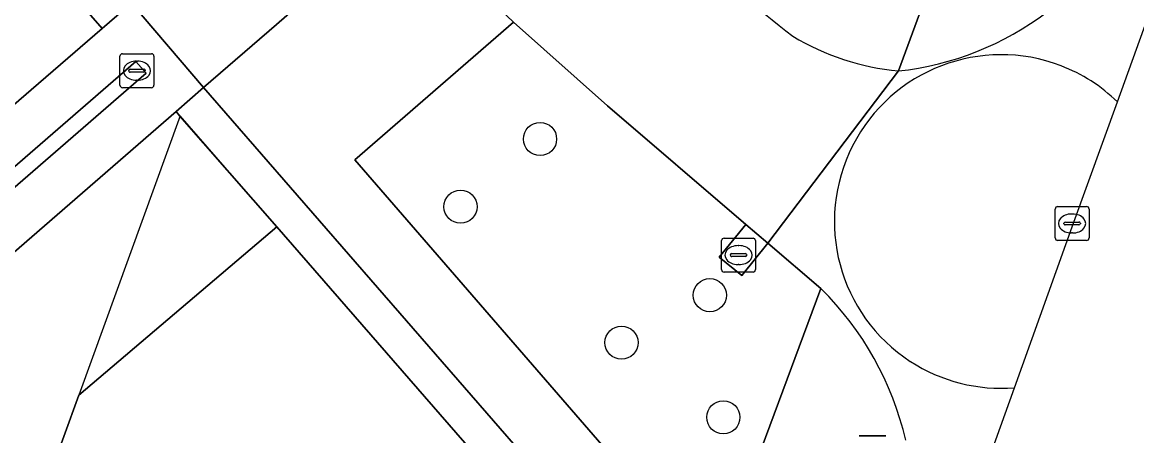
# Model space of a CAD drawing. Extents: x 155887 to 156869, y 383880 to 384678.
# Drawn here: x 156699.23 to 156732.07, y 384039.86 to 384052.04 of the extents above; entities that cross this region are included whole.
import ezdxf

# ---------------------------------------------------------------- set-up
doc = ezdxf.new("R2010")
doc.units = 0
for name, color, linetype in [('IMGEO_Boom', 7, 'Continuous'), ('IMGEO_Erf', 7, 'Continuous'), ('IMGEO_Groenvoorziening', 7, 'Continuous'), ('IMGEO_Kolk', 7, 'Continuous'), ('IMGEO_Lichtmast', 7, 'Continuous'), ('IMGEO_Pand', 7, 'Continuous'), ('IMGEO_Pand_overbouw', 7, 'Continuous'), ('IMGEO_Rijbaan_lokaal_open', 7, 'Continuous'), ('IMGEO_Rioolput', 7, 'Continuous'), ('IMGEO_Terreindeel_open', 7, 'Continuous'), ('IMGEO_Voetpad_open', 7, 'Continuous')]:
    doc.layers.add(name, color=color, linetype=linetype)

msp = doc.modelspace()

# ---------------------------------------------------------------- linework, layer by layer
at = {"layer": 'IMGEO_Boom'}
for centre in [(156714.49, 384048.6), (156712.148, 384046.606), (156719.491, 384043.997), (156716.89, 384042.6), (156719.89, 384040.4)]:
    msp.add_circle(centre, 0.489, dxfattribs=at)
at = {"layer": 'IMGEO_Erf'}
for points in [[(156698.108, 384055.866), (156699.314, 384054.479), (156701.592, 384051.857), (156702.45, 384052.606), (156666.669, 384093.809)], [(156696.47, 384028.869), (156700.897, 384041.049), (156706.733, 384046.01), (156703.875, 384049.275), (156703.764, 384049.407), (156662.126, 384013.26)]]:
    msp.add_lwpolyline(points, dxfattribs=at)
at = {"layer": 'IMGEO_Groenvoorziening'}
msp.add_lwpolyline([(156725.048, 384050.605), (156726.657, 384054.995)], dxfattribs=at)
msp.add_lwpolyline([(156722.765, 384044.191), (156721.201, 384045.532), (156720.431, 384044.579), (156719.768, 384045.12), (156720.556, 384046.085), (156716.478, 384049.583), (156713.711, 384052.04), (156709.035, 384047.988), (156719.633, 384035.754)], close=True, dxfattribs=at)
for centre, radius, start, end in [((156752.969, 384091.689), 50.671, 222.9572, 232.2349), ((156725.767, 384058.012), 7.442, 239.0172, 264.4557)]:
    msp.add_arc(centre, radius, start, end, dxfattribs=at)
at = {"layer": 'IMGEO_Kolk'}
for p, q in [((156702.188, 384051.113), (156703.04, 384051.113)), ((156702.113, 384050.187), (156702.113, 384051.039)), ((156702.601, 384050.893), (156702.626, 384050.893)), ((156703.114, 384051.039), (156703.114, 384050.187)), ((156702.372, 384050.607), (156702.372, 384050.619)), ((156702.81, 384050.57), (156702.412, 384050.57)), ((156702.415, 384050.656), (156702.813, 384050.656)), ((156702.856, 384050.619), (156702.856, 384050.607)), ((156702.624, 384050.333), (156702.599, 384050.333)), ((156703.04, 384050.113), (156702.188, 384050.113)), ((156719.837, 384044.753), (156719.837, 384045.605)), ((156719.912, 384045.679), (156720.764, 384045.679)), ((156720.838, 384045.605), (156720.838, 384044.753)), ((156720.139, 384045.222), (156720.537, 384045.222)), ((156720.325, 384045.459), (156720.35, 384045.459)), ((156720.096, 384045.173), (156720.096, 384045.185)), ((156720.534, 384045.136), (156720.136, 384045.136)), ((156720.348, 384044.899), (156720.323, 384044.899)), ((156720.58, 384045.185), (156720.58, 384045.173)), ((156720.764, 384044.679), (156719.912, 384044.679))]:
    msp.add_line(p, q, dxfattribs=at)
for points in [[(156702.188, 384051.113), (156703.04, 384051.113)], [(156702.113, 384050.187), (156702.113, 384051.039)], [(156703.114, 384051.039), (156703.114, 384050.187)], [(156703.04, 384050.113), (156702.188, 384050.113)], [(156719.837, 384044.753), (156719.837, 384045.605)], [(156719.912, 384045.679), (156720.764, 384045.679)], [(156720.838, 384045.605), (156720.838, 384044.753)], [(156720.764, 384044.679), (156719.912, 384044.679)]]:
    msp.add_lwpolyline(points, dxfattribs=at)
for centre, radius, start, end in [((156702.19, 384051.037), 0.0765, 91.552, 178.448), ((156702.19, 384051.037), 0.0765, 91.552, 178.448), ((156703.038, 384051.037), 0.0765, 1.552, 88.448), ((156703.038, 384051.037), 0.0765, 1.552, 88.448), ((156702.412, 384050.616), 0.0403, 85.8775, 175.7526), ((156702.409, 384050.606), 0.0366, 178.938, 274.7102), ((156702.813, 384050.613), 0.043, 264.8664, 352.4533), ((156702.817, 384050.618), 0.0386, 1.7309, 96.639), ((156702.19, 384050.189), 0.0765, 181.552, 268.448), ((156702.19, 384050.189), 0.0765, 181.552, 268.448), ((156703.038, 384050.189), 0.0765, 271.552, 358.448), ((156703.038, 384050.189), 0.0765, 271.552, 358.448), ((156719.914, 384045.603), 0.0765, 91.552, 178.448), ((156719.914, 384045.603), 0.0765, 91.552, 178.448), ((156720.762, 384045.603), 0.0765, 1.552, 88.448), ((156720.762, 384045.603), 0.0765, 1.552, 88.448), ((156720.136, 384045.182), 0.0403, 85.8775, 175.7526), ((156720.541, 384045.184), 0.0386, 1.7309, 96.639), ((156720.133, 384045.172), 0.0366, 178.938, 274.7102), ((156720.537, 384045.179), 0.043, 264.8664, 352.4533), ((156719.914, 384044.755), 0.0765, 181.552, 268.448), ((156719.914, 384044.755), 0.0765, 181.552, 268.448), ((156720.762, 384044.755), 0.0765, 271.552, 358.448), ((156720.762, 384044.755), 0.0765, 271.552, 358.448)]:
    msp.add_arc(centre, radius, start, end, dxfattribs=at)
for centre, major_axis, ratio, start_param, end_param in [((156702.6, 384050.613), (-0.387, 0.002), 0.722429, 4.712389, 7.853982), ((156702.625, 384050.613), (-0.39, 0.002), 0.717154, 1.570796, 4.712389), ((156720.324, 384045.179), (-0.387, 0.002), 0.722429, 4.712389, 7.853982), ((156720.349, 384045.179), (-0.39, 0.002), 0.717154, 1.570796, 4.712389)]:
    msp.add_ellipse(centre, major_axis=major_axis, ratio=ratio, start_param=start_param, end_param=end_param, dxfattribs=at)
at = {"layer": 'IMGEO_Lichtmast'}
for p, q in [((156723.887, 384039.858), (156724.677, 384039.858)), ((156724.677, 384039.858), (156723.887, 384039.858))]:
    msp.add_line(p, q, dxfattribs=at)
at = {"layer": 'IMGEO_Pand'}
for points in [[(156690.262, 384050.338), (156694.362, 384045.615), (156701.592, 384051.857), (156699.314, 384054.479), (156698.108, 384055.866), (156697.474, 384056.596)], [(156708.955, 384024.332), (156713.788, 384037.642), (156713.854, 384037.826), (156706.733, 384046.01), (156700.897, 384041.049), (156696.47, 384028.869)]]:
    msp.add_lwpolyline(points, close=True, dxfattribs=at)
at = {"layer": 'IMGEO_Pand_overbouw'}
msp.add_lwpolyline([(156700.897, 384041.049), (156706.733, 384046.01), (156703.889, 384049.282)], close=True, dxfattribs=at)
at = {"layer": 'IMGEO_Rijbaan_lokaal_open'}
for points in [[(156731.499, 384049.697), (156752.581, 384108.142), (156750.776, 384108.802), (156752.564, 384113.686), (156754.346, 384113.034), (156774.9, 384170.016), (156773.225, 384170.619), (156775.002, 384175.506), (156776.667, 384174.913), (156796.393, 384229.598)], [(156725.048, 384050.605), (156721.201, 384045.532), (156722.765, 384044.191)], [(156728.468, 384041.271), (156730.219, 384046.148), (156731.499, 384049.697)], [(156677.675, 383899.767), (156694.244, 383945.927), (156691.926, 383946.766), (156693.691, 383951.644), (156695.997, 383950.81), (156716.432, 384007.739), (156714.276, 384008.493), (156715.998, 384013.414), (156718.193, 384012.646), (156728.468, 384041.271)]]:
    msp.add_lwpolyline(points, dxfattribs=at)
for centre, radius, start, end in [((156724.109, 384059.341), 8.786, 276.1379, 307.2936), ((156728.077, 384046.17), 4.915, 68.9907, 236.9827), ((156728.077, 384046.17), 4.915, 68.9907, 236.9827), ((156728.077, 384046.17), 4.915, 45.859, 68.9849), ((156728.077, 384046.17), 4.915, 45.859, 68.9849), ((156716.343, 384037.667), 9.155, 12.9992, 45.4515), ((156728.077, 384046.17), 4.915, 236.9885, 274.5739), ((156728.077, 384046.17), 4.915, 236.9885, 274.5739)]:
    msp.add_arc(centre, radius, start, end, dxfattribs=at)
at = {"layer": 'IMGEO_Rioolput'}
for p, q in [((156729.665, 384045.685), (156729.665, 384046.537)), ((156729.74, 384046.611), (156730.592, 384046.611)), ((156730.666, 384046.537), (156730.666, 384045.685)), ((156730.153, 384046.391), (156730.178, 384046.391)), ((156729.924, 384046.105), (156729.924, 384046.117)), ((156730.362, 384046.068), (156729.964, 384046.068)), ((156729.967, 384046.154), (156730.365, 384046.154)), ((156730.408, 384046.117), (156730.408, 384046.105)), ((156730.592, 384045.611), (156729.74, 384045.611)), ((156730.176, 384045.831), (156730.151, 384045.831))]:
    msp.add_line(p, q, dxfattribs=at)
for points in [[(156729.665, 384045.685), (156729.665, 384046.537)], [(156729.74, 384046.611), (156730.592, 384046.611)], [(156730.666, 384046.537), (156730.666, 384045.685)], [(156730.592, 384045.611), (156729.74, 384045.611)]]:
    msp.add_lwpolyline(points, dxfattribs=at)
for centre, radius, start, end in [((156729.742, 384046.535), 0.0765, 91.552, 178.448), ((156729.742, 384046.535), 0.0765, 91.552, 178.448), ((156730.59, 384046.535), 0.0765, 1.552, 88.448), ((156730.59, 384046.535), 0.0765, 1.552, 88.448), ((156729.964, 384046.114), 0.0403, 85.8775, 175.7526), ((156729.961, 384046.104), 0.0366, 178.938, 274.7102), ((156730.365, 384046.111), 0.043, 264.8664, 352.4533), ((156730.369, 384046.116), 0.0386, 1.7309, 96.639), ((156729.742, 384045.687), 0.0765, 181.552, 268.448), ((156729.742, 384045.687), 0.0765, 181.552, 268.448), ((156730.59, 384045.687), 0.0765, 271.552, 358.448), ((156730.59, 384045.687), 0.0765, 271.552, 358.448)]:
    msp.add_arc(centre, radius, start, end, dxfattribs=at)
for centre, major_axis, ratio, start_param, end_param in [((156730.152, 384046.111), (-0.387, 0.002), 0.722429, 4.712389, 7.853982), ((156730.177, 384046.111), (-0.39, 0.002), 0.717154, 1.570796, 4.712389)]:
    msp.add_ellipse(centre, major_axis=major_axis, ratio=ratio, start_param=start_param, end_param=end_param, dxfattribs=at)
at = {"layer": 'IMGEO_Terreindeel_open'}
msp.add_lwpolyline([(156720.556, 384046.085), (156719.768, 384045.12), (156720.431, 384044.579), (156721.201, 384045.532)], close=True, dxfattribs=at)
at = {"layer": 'IMGEO_Voetpad_open'}
for points in [[(156813.189, 384294.055), (156806.307, 384274.964), (156788.246, 384224.829), (156786.203, 384219.126), (156785.484, 384217.152), (156752.766, 384127.202), (156737.823, 384085.568), (156727.82, 384058.123), (156727.592, 384057.564), (156726.657, 384054.995), (156725.048, 384050.605)], [(156710.605, 384055.225), (156710.535, 384055.305), (156706.721, 384051.971), (156704.577, 384050.119), (156716.531, 384036.364), (156718.434, 384034.174), (156718.881, 384033.659), (156719.633, 384035.754), (156709.035, 384047.988), (156713.711, 384052.04)], [(156662.126, 384013.26), (156703.764, 384049.407), (156704.577, 384050.119), (156702.45, 384052.606), (156701.592, 384051.857), (156694.362, 384045.615)], [(156713.711, 384052.04), (156716.478, 384049.583), (156720.556, 384046.085), (156721.201, 384045.532), (156725.048, 384050.605)], [(156722.765, 384044.191), (156719.633, 384035.754), (156718.881, 384033.659), (156713.562, 384019.017), (156712.966, 384019.231), (156710.242, 384020.209), (156709.862, 384019.157), (156709.297, 384017.697), (156708.889, 384016.571), (156708.211, 384014.702), (156711.091, 384013.73), (156711.437, 384013.613), (156711.612, 384013.554), (156706.677, 384000), (156701.147, 383984.808), (156700.972, 383984.871), (156700.629, 383984.994), (156697.796, 383986.008)]]:
    msp.add_lwpolyline(points, dxfattribs=at)
for points in [[(156710.535, 384055.305), (156708.358, 384057.797), (156707.975, 384057.462), (156706.357, 384056.045), (156704.744, 384054.644), (156703.906, 384053.898), (156702.45, 384052.606), (156704.577, 384050.119), (156706.721, 384051.971)], [(156665.113, 384017.769), (156702.889, 384050.539), (156702.582, 384050.885), (156664.832, 384018.136)], [(156665.113, 384017.769), (156664.832, 384018.136), (156702.582, 384050.885), (156702.889, 384050.539)], [(156703.764, 384049.407), (156703.875, 384049.275), (156706.733, 384046.01), (156713.854, 384037.826), (156715.761, 384035.632), (156716.531, 384036.364), (156704.577, 384050.119)]]:
    msp.add_lwpolyline(points, close=True, dxfattribs=at)
for centre, radius, start, end in [((156752.969, 384091.689), 50.671, 222.9572, 232.2349), ((156739.21, 384080.014), 37.851, 220.9116, 227.6495), ((156739.21, 384080.014), 37.851, 220.9116, 227.6495), ((156724.109, 384059.341), 8.786, 276.1379, 307.2936), ((156725.767, 384058.012), 7.442, 239.0172, 264.4557), ((156716.343, 384037.667), 9.155, 12.9992, 45.4515)]:
    msp.add_arc(centre, radius, start, end, dxfattribs=at)

doc.saveas('drawing.dxf')
